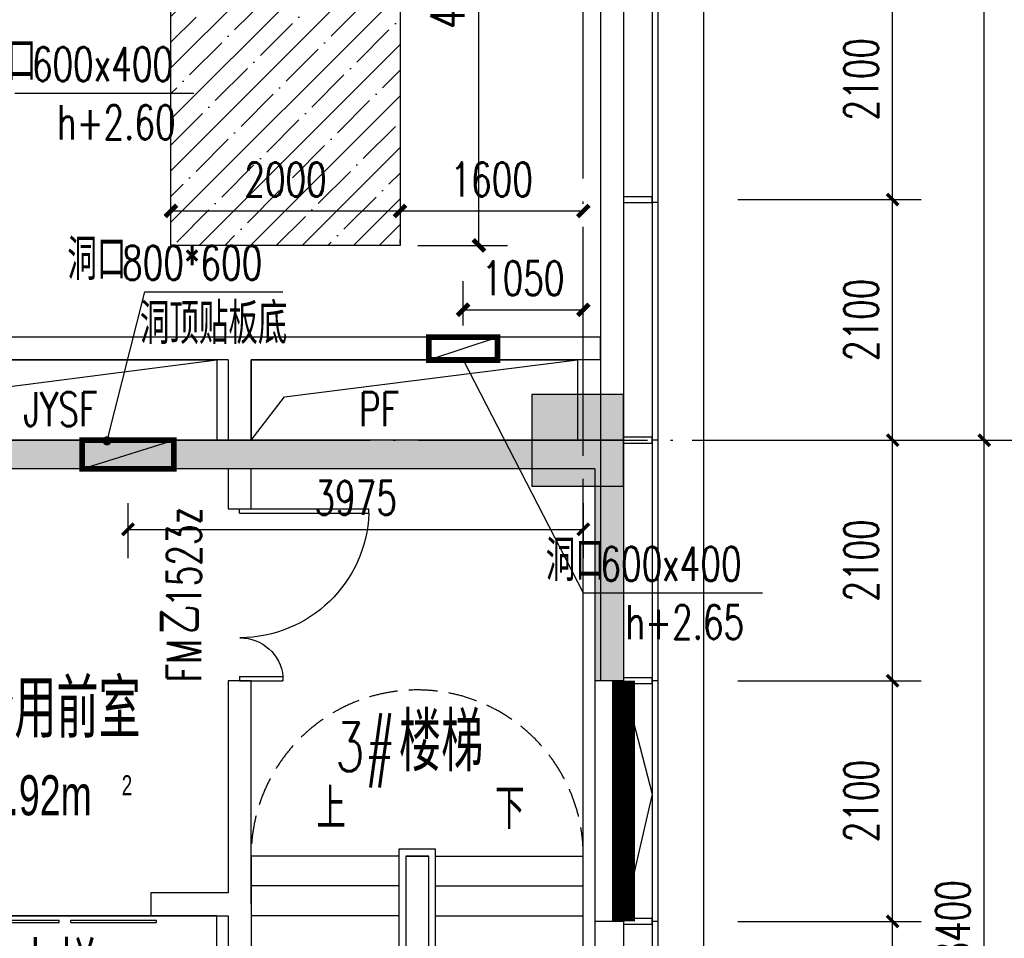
# Model space of a CAD drawing. Extents: x 797781 to 1255204, y 21234 to 1024248.
# Tile 416 of 656: x 983988 to 992583, y 379177 to 387194. Entities that reach past the tile are written whole.
import ezdxf

# ---------------------------------------------------------------- set-up
doc = ezdxf.new("R2010")
doc.units = 0
doc.header["$LTSCALE"] = 1000
doc.header["$MEASUREMENT"] = 0
for name, pattern in [('230303生产综合楼-平面图_t8$0$DASH', [0.35, 0.25, -0.1]), ('230303生产综合楼-平面图_t8$0$DOTE', [2.42, 2, -0.2, 0.02, -0.2]), ('__DASH', [0.35, 0.25, -0.1])]:
    doc.linetypes.add(name, pattern=pattern)
for name, color, linetype in [('230303生产综合楼-平面图_t8$0$3T_WOOD', 21, 'Continuous'), ('230303生产综合楼-平面图_t8$0$AXIS', 3, 'Continuous'), ('230303生产综合楼-平面图_t8$0$COLUMN', 40, 'Continuous'), ('230303生产综合楼-平面图_t8$0$CURTWALL', 4, 'Continuous'), ('230303生产综合楼-平面图_t8$0$DIM_LEAD', 3, 'Continuous'), ('230303生产综合楼-平面图_t8$0$DIM_SYMB', 3, 'Continuous'), ('230303生产综合楼-平面图_t8$0$DOOR_FIRE', 4, 'Continuous'), ('230303生产综合楼-平面图_t8$0$DOOR_FIRE_TEXT', 7, 'Continuous'), ('230303生产综合楼-平面图_t8$0$DOTE', 1, '230303生产综合楼-平面图_t8$0$DOTE'), ('230303生产综合楼-平面图_t8$0$PUB_DIM', 3, 'Continuous'), ('230303生产综合楼-平面图_t8$0$PUB_HATCH', 8, 'Continuous'), ('230303生产综合楼-平面图_t8$0$PUB_TEXT', 7, 'Continuous'), ('230303生产综合楼-平面图_t8$0$SPACE', 7, 'Continuous'), ('230303生产综合楼-平面图_t8$0$STAIR', 2, 'Continuous'), ('230303生产综合楼-平面图_t8$0$WALL', 40, 'Continuous'), ('230303生产综合楼-平面图_t8$0$WINDOW', 4, 'Continuous'), ('230303生产综合楼-平面图_t8$0$条件', 7, 'Continuous'), ('230303生产综合楼-平面图_t8$0$板洞', 6, 'Continuous'), ('230303生产综合楼-平面图_t8$0$看线', 115, 'Continuous'), ('230303生产综合楼-平面图_t8$0$轮廓', 2, 'Continuous'), ('A-暖通提建筑洞口', 1, 'Continuous'), ('DIM_LEAD', 3, 'Continuous'), ('DUCT-新风设备标注', 3, 'Continuous'), ('PUB_DIM', 3, 'Continuous'), ('PUB_HATCH', 8, 'Continuous'), ('PUB_TEXT', 7, 'Continuous')]:
    doc.layers.add(name, color=color, linetype=linetype)
doc.styles.add('230303生产综合楼-平面图_t8$0$_HZTXT', font='@HZTXT_E', dxfattribs={"width": 0.7, "bigfont": '@@HZTXT'})
doc.styles.add('230303生产综合楼-平面图_t8$0$_TCH_DIM', font='SIMPLEX', dxfattribs={"bigfont": 'GBCBIG'})
doc.styles.add('230303生产综合楼-平面图_T8$0$_TCH_DIM_T3', font='SIMPLEX', dxfattribs={"width": 0.705882, "bigfont": 'GBCBIG'})
doc.styles.add('230303生产综合楼-平面图_t8$0$_TCH_WINDOW', font='SIMPLEX', dxfattribs={"height": 3.5, "bigfont": 'GBCBIG'})
doc.styles.add('_TCH_DIM', font='SIMPLEX', dxfattribs={"bigfont": 'GBCBIG'})
doc.styles.add('_TCH_DIM_T3', font='SIMPLEX', dxfattribs={"width": 0.705882, "bigfont": 'GBCBIG'})
doc.dimstyles.new('230303生产综合楼-平面图_T8$0$_TCH_ARCH&&100', dxfattribs={"dimtxt": 297.5, "dimasz": 100, "dimexe": 250, "dimexo": 300, "dimgap": 126.25, "dimtad": 1, "dimdec": 0, "dimzin": 0, "dimdsep": 46, "dimtxsty": '230303生产综合楼-平面图_T8$0$_TCH_DIM_T3', "dimblk": '230303生产综合楼-平面图_t8$0$_ArchTick', "dimcen": 0.09, "dimclrt": 7, "dimazin": 2, "dimtfac": 1, "dimtdec": 0, "dimtix": 1, "dimtmove": 2, "dimatfit": 3, "dimfxl": 1, "dimtolj": 1, "dimtzin": 0, "dimarcsym": 0})
doc.dimstyles.new('_TCH_ARCH&&100', dxfattribs={"dimtxt": 297.5, "dimasz": 100, "dimexe": 250, "dimexo": 300, "dimgap": 126.25, "dimtad": 1, "dimdec": 0, "dimzin": 0, "dimdsep": 46, "dimtxsty": '_TCH_DIM_T3', "dimblk": 'ARCHTICK', "dimcen": 0.09, "dimclrt": 7, "dimazin": 2, "dimtfac": 1, "dimtdec": 0, "dimtix": 1, "dimtmove": 2, "dimatfit": 3, "dimfxl": 1, "dimtolj": 1, "dimtzin": 0, "dimarcsym": 0})

# ---------------------------------------------------------------- blocks, each defined once
blk = doc.blocks.new('AQ3')
at = {"color": 6, "linetype": '__DASH', "ltscale": 4, "const_width": 200}
blk.add_lwpolyline([(1180371.3, 364117.5), (1180371.3, 362017.5)], dxfattribs=at)
blk = doc.blocks.new('_ArchTick')
at = {"color": 0, "linetype": 'ByBlock', "const_width": 0.4}
blk.add_lwpolyline([(-0.5, -0.5), (0.5, 0.5)], dxfattribs=at)
blk = doc.blocks.new('*D6578')
at = {"layer": 'Defpoints', "color": 0, "transparency": 16777216}
for p in [(803567.8, 384843.7), (802518.3, 384405.7), (803567.8, 384405.7)]:
    blk.add_point(p, dxfattribs=at)
at = {"layer": 'PUB_DIM', "color": 0, "lineweight": -2, "transparency": 16777216}
for p, q in [((802518.3, 384705.7), (802518.3, 385093.7)), ((803567.8, 384705.7), (803567.8, 385093.7)), ((802518.3, 384843.7), (803567.8, 384843.7))]:
    blk.add_line(p, q, dxfattribs=at)
at = {"layer": 'PUB_DIM', "color": 0, "lineweight": -2, "transparency": 16777216, "xscale": 100, "yscale": 100, "zscale": 100, "rotation": 180}
blk.add_blockref('_ArchTick', (802518.3, 384843.7), dxfattribs=at)
at = {"layer": 'PUB_DIM', "color": 0, "lineweight": -2, "transparency": 16777216, "xscale": 100, "yscale": 100, "zscale": 100}
blk.add_blockref('_ArchTick', (803567.8, 384843.7), dxfattribs=at)
at = {"layer": 'PUB_DIM', "color": 7, "transparency": 16777216, "insert": (803043, 385118.7), "char_height": 297.5, "attachment_point": 5, "style": '_TCH_DIM_T3'}
blk.add_mtext('\\A1;1050', dxfattribs=at)
blk = doc.blocks.new('230303生产综合楼-平面图_t8$0$3WLGJ')
at = {"layer": '230303生产综合楼-平面图_t8$0$3T_WOOD'}
for points in [[(1112616.3, 186046.9), (1112616.3, 185996.9), (1112866.3, 185996.9), (1112866.3, 186046.9)], [(1112616.3, 183946.9), (1112616.3, 183896.9), (1112866.3, 183896.9), (1112866.3, 183946.9)], [(1112616.3, 181846.9), (1112616.3, 181796.9), (1112866.3, 181796.9), (1112866.3, 181846.9)], [(1112616.3, 179746.9), (1112616.3, 179696.9), (1112866.3, 179696.9), (1112866.3, 179746.9)]]:
    blk.add_lwpolyline(points, close=True, dxfattribs=at)
for points in [[(1112916.3, 185996.9), (1112866.3, 185996.9)], [(1112916.3, 183921.9), (1112866.3, 183921.9)], [(1112916.3, 181821.9), (1112866.3, 181821.9)], [(1112916.3, 179721.9), (1112866.3, 179721.9)]]:
    blk.add_lwpolyline(points, dxfattribs=at)
blk = doc.blocks.new('230303生产综合楼-平面图_t8$0$$DORLIB2D$00000127')
at = {"color": 0}
for points in [[(-0.5333, 0.7949), (-0.5333, 0.6904)], [(-0.0333, 0.7949), (-0.5333, 0.7949)], [(-0.0333, 0.7949), (-0.0333, 0.6904)], [(0.5333, 0.7949), (0.0333, 0.7949)], [(0.0333, 0.7949), (0.0333, 0.6904)], [(0.5333, 0.7949), (0.5333, 0.6904)], [(-0.0333, 0.6904), (-0.5333, 0.6904)], [(0.5333, 0.6904), (0.0333, 0.6904)], [(0.5, 0.5), (-0.5, 0.5)]]:
    blk.add_lwpolyline(points, dxfattribs=at)
blk = doc.blocks.new('230303生产综合楼-平面图_t8$0$$DorLib2D$00000225')
at = {"color": 0}
for p, q in [((0.475, -0.0014), (0.475, 0.7521)), ((0.475, 0.7521), (0.5, 0.7521)), ((0.5, -0.0014), (0.5, 0.7521)), ((-0.5, 0), (-0.5, 0.252)), ((-0.475, 0.252), (-0.5, 0.252)), ((-0.475, 0), (-0.475, 0.252)), ((-0.475, 0), (-0.5, 0)), ((0.475, -0.0014), (0.5, -0.0014))]:
    blk.add_line(p, q, dxfattribs=at)
for centre, radius, start, end in [((0.5046, -0.0019), 0.7546, 92.24927, 179.72377), ((-0.5008, 0.0026), 0.2508, 359.78987, 84.09744)]:
    blk.add_arc(centre, radius, start, end, dxfattribs=at)
blk = doc.blocks.new('230303生产综合楼-平面图_t8$0$_ArchTick')
at = {"color": 0, "linetype": 'ByBlock', "const_width": 0.3}
blk.add_lwpolyline([(-0.5, -0.5), (0.5, 0.5)], dxfattribs=at)
blk = doc.blocks.new('*D6278')
at = {"layer": '230303生产综合楼-平面图_t8$0$PUB_DIM', "color": 0, "lineweight": -2, "transparency": 16777216}
for p, q in [((811473, 182798.9), (811473, 182320.4)), ((815448.3, 182798.9), (815448.3, 182320.4)), ((811473, 182570.4), (815448.3, 182570.4))]:
    blk.add_line(p, q, dxfattribs=at)
at = {"layer": 'Defpoints', "color": 0, "transparency": 16777216}
for p in [(811473, 183098.9), (815448.3, 183098.9), (815448.3, 182570.4)]:
    blk.add_point(p, dxfattribs=at)
at = {"layer": '230303生产综合楼-平面图_t8$0$PUB_DIM', "color": 0, "lineweight": -2, "transparency": 16777216, "xscale": 100, "yscale": 100, "zscale": 100, "rotation": 180}
blk.add_blockref('230303生产综合楼-平面图_t8$0$_ArchTick', (811473, 182570.4), dxfattribs=at)
at = {"layer": '230303生产综合楼-平面图_t8$0$PUB_DIM', "color": 0, "lineweight": -2, "transparency": 16777216, "xscale": 100, "yscale": 100, "zscale": 100}
blk.add_blockref('230303生产综合楼-平面图_t8$0$_ArchTick', (815448.3, 182570.4), dxfattribs=at)
at = {"layer": '230303生产综合楼-平面图_t8$0$PUB_DIM', "color": 7, "transparency": 16777216, "insert": (813460.7, 182845.4), "char_height": 297.5, "attachment_point": 5, "style": '230303生产综合楼-平面图_T8$0$_TCH_DIM_T3'}
blk.add_mtext('\\A1;3975', dxfattribs=at)
blk = doc.blocks.new('*D1632')
at = {"layer": 'Defpoints', "color": 0, "transparency": 16777216}
for p in [(987164.6, 389724.3), (987996.7, 389724.3), (987164.6, 385224.3)]:
    blk.add_point(p, dxfattribs=at)
at = {"layer": 'PUB_DIM', "color": 0, "lineweight": -2, "transparency": 16777216}
for p, q in [((987464.6, 389724.3), (988246.7, 389724.3)), ((987996.7, 385224.3), (987996.7, 389724.3)), ((987464.6, 385224.3), (988246.7, 385224.3))]:
    blk.add_line(p, q, dxfattribs=at)
at = {"layer": 'PUB_DIM', "color": 0, "lineweight": -2, "transparency": 16777216, "xscale": 100, "yscale": 100, "zscale": 100}
for p, rotation in [((987996.7, 389724.3), 90), ((987996.7, 385224.3), 270)]:
    blk.add_blockref('_ArchTick', p, dxfattribs=dict(at, rotation=rotation))
at = {"layer": 'PUB_DIM', "color": 7, "transparency": 16777216, "insert": (987721.7, 387474.3), "char_height": 297.5, "attachment_point": 5, "rotation": 90, "style": '_TCH_DIM_T3'}
blk.add_mtext('\\A1;4500', dxfattribs=at)
blk = doc.blocks.new('*D1634')
at = {"layer": 'Defpoints', "color": 0, "transparency": 16777216}
for p in [(987308, 385542), (988908, 385542), (988908, 385524.8)]:
    blk.add_point(p, dxfattribs=at)
at = {"layer": 'PUB_DIM', "color": 0, "lineweight": -2, "transparency": 16777216}
for p, q in [((987308, 385524.8), (988908, 385524.8)), ((987308, 385242), (987308, 385274.8)), ((988908, 385242), (988908, 385274.8))]:
    blk.add_line(p, q, dxfattribs=at)
at = {"layer": 'PUB_DIM', "color": 0, "lineweight": -2, "transparency": 16777216, "xscale": 100, "yscale": 100, "zscale": 100, "rotation": 180}
blk.add_blockref('_ArchTick', (987308, 385524.8), dxfattribs=at)
at = {"layer": 'PUB_DIM', "color": 0, "lineweight": -2, "transparency": 16777216, "xscale": 100, "yscale": 100, "zscale": 100}
blk.add_blockref('_ArchTick', (988908, 385524.8), dxfattribs=at)
at = {"layer": 'PUB_DIM', "color": 7, "transparency": 16777216, "insert": (988108, 385799.8), "char_height": 297.5, "attachment_point": 5, "style": '_TCH_DIM_T3'}
blk.add_mtext('\\A1;1600', dxfattribs=at)
blk = doc.blocks.new('*D1635')
at = {"layer": 'Defpoints', "color": 0, "transparency": 16777216}
for p in [(985308, 385542), (987308, 385542), (987308, 385524.8)]:
    blk.add_point(p, dxfattribs=at)
at = {"layer": 'PUB_DIM', "color": 0, "lineweight": -2, "transparency": 16777216}
for p, q in [((985308, 385524.8), (987308, 385524.8)), ((985308, 385242), (985308, 385274.8)), ((987308, 385242), (987308, 385274.8))]:
    blk.add_line(p, q, dxfattribs=at)
at = {"layer": 'PUB_DIM', "color": 0, "lineweight": -2, "transparency": 16777216, "xscale": 100, "yscale": 100, "zscale": 100, "rotation": 180}
blk.add_blockref('_ArchTick', (985308, 385524.8), dxfattribs=at)
at = {"layer": 'PUB_DIM', "color": 0, "lineweight": -2, "transparency": 16777216, "xscale": 100, "yscale": 100, "zscale": 100}
blk.add_blockref('_ArchTick', (987308, 385524.8), dxfattribs=at)
at = {"layer": 'PUB_DIM', "color": 7, "transparency": 16777216, "insert": (986308, 385799.8), "char_height": 297.5, "attachment_point": 5, "style": '_TCH_DIM_T3'}
blk.add_mtext('\\A1;2000', dxfattribs=at)
blk = doc.blocks.new('*D1980')
at = {"layer": '230303生产综合楼-平面图_t8$0$AXIS', "color": 0, "lineweight": -2, "transparency": 16777216}
for p, q in [((990258, 379324.2), (991858, 379324.2)), ((991608, 377224.2), (991608, 379324.2)), ((990258, 377224.2), (991858, 377224.2))]:
    blk.add_line(p, q, dxfattribs=at)
at = {"layer": 'Defpoints', "color": 0, "transparency": 16777216}
for p in [(989958, 379324.2), (991608, 379324.2), (989958, 377224.2)]:
    blk.add_point(p, dxfattribs=at)
at = {"layer": '230303生产综合楼-平面图_t8$0$AXIS', "color": 0, "lineweight": -2, "transparency": 16777216, "xscale": 100, "yscale": 100, "zscale": 100}
for p, rotation in [((991608, 379324.2), 90), ((991608, 377224.2), 270)]:
    blk.add_blockref('230303生产综合楼-平面图_t8$0$_ArchTick', p, dxfattribs=dict(at, rotation=rotation))
at = {"layer": '230303生产综合楼-平面图_t8$0$AXIS', "color": 7, "transparency": 16777216, "insert": (991333, 378274.2), "char_height": 297.5, "attachment_point": 5, "rotation": 90, "style": '230303生产综合楼-平面图_T8$0$_TCH_DIM_T3'}
blk.add_mtext('\\A1;2100', dxfattribs=at)
blk = doc.blocks.new('*D1981')
at = {"layer": '230303生产综合楼-平面图_t8$0$AXIS', "color": 0, "lineweight": -2, "transparency": 16777216}
for p, q in [((990258, 381424.2), (991858, 381424.2)), ((991608, 379324.2), (991608, 381424.2)), ((990258, 379324.2), (991858, 379324.2))]:
    blk.add_line(p, q, dxfattribs=at)
at = {"layer": 'Defpoints', "color": 0, "transparency": 16777216}
for p in [(989958, 381424.2), (991608, 381424.2), (989958, 379324.2)]:
    blk.add_point(p, dxfattribs=at)
at = {"layer": '230303生产综合楼-平面图_t8$0$AXIS', "color": 0, "lineweight": -2, "transparency": 16777216, "xscale": 100, "yscale": 100, "zscale": 100}
for p, rotation in [((991608, 381424.2), 90), ((991608, 379324.2), 270)]:
    blk.add_blockref('230303生产综合楼-平面图_t8$0$_ArchTick', p, dxfattribs=dict(at, rotation=rotation))
at = {"layer": '230303生产综合楼-平面图_t8$0$AXIS', "color": 7, "transparency": 16777216, "insert": (991333, 380374.2), "char_height": 297.5, "attachment_point": 5, "rotation": 90, "style": '230303生产综合楼-平面图_T8$0$_TCH_DIM_T3'}
blk.add_mtext('\\A1;2100', dxfattribs=at)
blk = doc.blocks.new('*D1982')
at = {"layer": '230303生产综合楼-平面图_t8$0$AXIS', "color": 0, "lineweight": -2, "transparency": 16777216}
for p, q in [((990258, 383524.2), (991858, 383524.2)), ((991608, 381424.2), (991608, 383524.2)), ((990258, 381424.2), (991858, 381424.2))]:
    blk.add_line(p, q, dxfattribs=at)
at = {"layer": 'Defpoints', "color": 0, "transparency": 16777216}
for p in [(989958, 383524.2), (991608, 383524.2), (989958, 381424.2)]:
    blk.add_point(p, dxfattribs=at)
at = {"layer": '230303生产综合楼-平面图_t8$0$AXIS', "color": 0, "lineweight": -2, "transparency": 16777216, "xscale": 100, "yscale": 100, "zscale": 100}
for p, rotation in [((991608, 383524.2), 90), ((991608, 381424.2), 270)]:
    blk.add_blockref('230303生产综合楼-平面图_t8$0$_ArchTick', p, dxfattribs=dict(at, rotation=rotation))
at = {"layer": '230303生产综合楼-平面图_t8$0$AXIS', "color": 7, "transparency": 16777216, "insert": (991333, 382474.2), "char_height": 297.5, "attachment_point": 5, "rotation": 90, "style": '230303生产综合楼-平面图_T8$0$_TCH_DIM_T3'}
blk.add_mtext('\\A1;2100', dxfattribs=at)
blk = doc.blocks.new('*D1983')
at = {"layer": '230303生产综合楼-平面图_t8$0$AXIS', "color": 0, "lineweight": -2, "transparency": 16777216}
for p, q in [((990258, 385624.2), (991858, 385624.2)), ((991608, 383524.2), (991608, 385624.2)), ((990258, 383524.2), (991858, 383524.2))]:
    blk.add_line(p, q, dxfattribs=at)
at = {"layer": 'Defpoints', "color": 0, "transparency": 16777216}
for p in [(989958, 385624.2), (991608, 385624.2), (989958, 383524.2)]:
    blk.add_point(p, dxfattribs=at)
at = {"layer": '230303生产综合楼-平面图_t8$0$AXIS', "color": 0, "lineweight": -2, "transparency": 16777216, "xscale": 100, "yscale": 100, "zscale": 100}
for p, rotation in [((991608, 385624.2), 90), ((991608, 383524.2), 270)]:
    blk.add_blockref('230303生产综合楼-平面图_t8$0$_ArchTick', p, dxfattribs=dict(at, rotation=rotation))
at = {"layer": '230303生产综合楼-平面图_t8$0$AXIS', "color": 7, "transparency": 16777216, "insert": (991333, 384574.2), "char_height": 297.5, "attachment_point": 5, "rotation": 90, "style": '230303生产综合楼-平面图_T8$0$_TCH_DIM_T3'}
blk.add_mtext('\\A1;2100', dxfattribs=at)
blk = doc.blocks.new('*D1984')
at = {"layer": '230303生产综合楼-平面图_t8$0$AXIS', "color": 0, "lineweight": -2, "transparency": 16777216}
for p, q in [((990258, 387724.2), (991858, 387724.2)), ((991608, 385624.2), (991608, 387724.2)), ((990258, 385624.2), (991858, 385624.2))]:
    blk.add_line(p, q, dxfattribs=at)
at = {"layer": 'Defpoints', "color": 0, "transparency": 16777216}
for p in [(989958, 387724.2), (991608, 387724.2), (989958, 385624.2)]:
    blk.add_point(p, dxfattribs=at)
at = {"layer": '230303生产综合楼-平面图_t8$0$AXIS', "color": 0, "lineweight": -2, "transparency": 16777216, "xscale": 100, "yscale": 100, "zscale": 100}
for p, rotation in [((991608, 387724.2), 90), ((991608, 385624.2), 270)]:
    blk.add_blockref('230303生产综合楼-平面图_t8$0$_ArchTick', p, dxfattribs=dict(at, rotation=rotation))
at = {"layer": '230303生产综合楼-平面图_t8$0$AXIS', "color": 7, "transparency": 16777216, "insert": (991333, 386674.2), "char_height": 297.5, "attachment_point": 5, "rotation": 90, "style": '230303生产综合楼-平面图_T8$0$_TCH_DIM_T3'}
blk.add_mtext('\\A1;2100', dxfattribs=at)
blk = doc.blocks.new('*D2162')
at = {"layer": '230303生产综合楼-平面图_t8$0$AXIS', "color": 0, "lineweight": -2, "transparency": 16777216}
for p, q in [((989858, 383524.2), (992658, 383524.2)), ((992408, 375124.2), (992408, 383524.2)), ((989858, 375124.2), (992658, 375124.2))]:
    blk.add_line(p, q, dxfattribs=at)
at = {"layer": 'Defpoints', "color": 0, "transparency": 16777216}
for p in [(989558, 383524.2), (992408, 383524.2), (989558, 375124.2)]:
    blk.add_point(p, dxfattribs=at)
at = {"layer": '230303生产综合楼-平面图_t8$0$AXIS', "color": 0, "lineweight": -2, "transparency": 16777216, "xscale": 100, "yscale": 100, "zscale": 100}
for p, rotation in [((992408, 383524.2), 90), ((992408, 375124.2), 270)]:
    blk.add_blockref('230303生产综合楼-平面图_t8$0$_ArchTick', p, dxfattribs=dict(at, rotation=rotation))
at = {"layer": '230303生产综合楼-平面图_t8$0$AXIS', "color": 7, "transparency": 16777216, "insert": (992133, 379324.2), "char_height": 297.5, "attachment_point": 5, "rotation": 90, "style": '230303生产综合楼-平面图_T8$0$_TCH_DIM_T3'}
blk.add_mtext('\\A1;8400', dxfattribs=at)
blk = doc.blocks.new('*D2163')
at = {"layer": '230303生产综合楼-平面图_t8$0$AXIS', "color": 0, "lineweight": -2, "transparency": 16777216}
for p, q in [((989858, 391924.2), (992658, 391924.2)), ((992408, 383524.2), (992408, 391924.2)), ((989858, 383524.2), (992658, 383524.2))]:
    blk.add_line(p, q, dxfattribs=at)
at = {"layer": 'Defpoints', "color": 0, "transparency": 16777216}
for p in [(989558, 391924.2), (992408, 391924.2), (989558, 383524.2)]:
    blk.add_point(p, dxfattribs=at)
at = {"layer": '230303生产综合楼-平面图_t8$0$AXIS', "color": 0, "lineweight": -2, "transparency": 16777216, "xscale": 100, "yscale": 100, "zscale": 100}
for p, rotation in [((992408, 391924.2), 90), ((992408, 383524.2), 270)]:
    blk.add_blockref('230303生产综合楼-平面图_t8$0$_ArchTick', p, dxfattribs=dict(at, rotation=rotation))
at = {"layer": '230303生产综合楼-平面图_t8$0$AXIS', "color": 7, "transparency": 16777216, "insert": (992133, 387724.2), "char_height": 297.5, "attachment_point": 5, "rotation": 90, "style": '230303生产综合楼-平面图_T8$0$_TCH_DIM_T3'}
blk.add_mtext('\\A1;8400', dxfattribs=at)
blk = doc.blocks.new('*D2165')
at = {"layer": '230303生产综合楼-平面图_t8$0$AXIS', "color": 0, "lineweight": -2, "transparency": 16777216}
for p, q in [((990158, 395224.2), (993458, 395224.2)), ((993208, 371824.2), (993208, 395224.2)), ((990158, 371824.2), (993458, 371824.2))]:
    blk.add_line(p, q, dxfattribs=at)
at = {"layer": 'Defpoints', "color": 0, "transparency": 16777216}
for p in [(989858, 395224.2), (993208, 395224.2), (989858, 371824.2)]:
    blk.add_point(p, dxfattribs=at)
at = {"layer": '230303生产综合楼-平面图_t8$0$AXIS', "color": 0, "lineweight": -2, "transparency": 16777216, "xscale": 100, "yscale": 100, "zscale": 100}
for p, rotation in [((993208, 395224.2), 90), ((993208, 371824.2), 270)]:
    blk.add_blockref('230303生产综合楼-平面图_t8$0$_ArchTick', p, dxfattribs=dict(at, rotation=rotation))
at = {"layer": '230303生产综合楼-平面图_t8$0$AXIS', "color": 7, "transparency": 16777216, "insert": (992933, 383524.2), "char_height": 297.5, "attachment_point": 5, "rotation": 90, "style": '230303生产综合楼-平面图_T8$0$_TCH_DIM_T3'}
blk.add_mtext('\\A1;23400', dxfattribs=at)
blk = doc.blocks.new('_FZH')
blk.add_lwpolyline([(-0.5, -0.5), (0.5, -0.5), (0.5, 0.5), (-0.5, 0.5)], close=True)
at = {"layer": 'PUB_HATCH'}
blk.add_solid([(-0.5, -0.5), (0.5, -0.5), (-0.5, 0.5), (0.5, 0.5)], dxfattribs=at)
blk = doc.blocks.new('3FND33')
at = {"layer": 'A-暖通提建筑洞口', "const_width": 50}
blk.add_lwpolyline([(802218.3, 384605.7), (802818.3, 384605.7), (802818.3, 384405.7), (802218.3, 384405.7)], close=True, dxfattribs=at)
at = {"layer": 'A-暖通提建筑洞口'}
blk.add_lwpolyline([(802218.3, 384405.7), (802818.3, 384605.7)], dxfattribs=at)
at = {"layer": 'DIM_LEAD'}
for p, q in [((798605.6, 386733.4), (800169.1, 386733.4)), ((802518.3, 384405.7), (803567.8, 382372)), ((803567.8, 382372), (805131.3, 382372))]:
    blk.add_line(p, q, dxfattribs=at)
at = {"layer": 'PUB_TEXT', "style": '_TCH_DIM'}
for p in [(798277.5, 386838.4), (803239.7, 382477)]:
    blk.add_text('洞口', height=357.45, dxfattribs=at).set_placement(p)
at = {"layer": 'PUB_TEXT', "style": '_TCH_DIM', "width": 0.705882}
for s, p in [('600x400', (798754.1, 386838.4)), ('h+2.60', (798974.1, 386330.9)), ('600x400', (803716.3, 382477)), ('h+2.65', (803936.3, 381969.5))]:
    blk.add_text(s, height=297.5, dxfattribs=at).set_placement(p)
at = {"layer": 'PUB_DIM'}
dim = blk.add_aligned_dim(p1=(802518.264, 384405.6839), p2=(803567.8211, 384405.6839), distance=438.0204, dimstyle='_TCH_ARCH&&100', dxfattribs=at)
dim.commit()
dim.dimension.update_dxf_attribs({"geometry": '*D6578', "text_midpoint": (803043.0425, 385118.7044)})
blk = doc.blocks.new('230303生产综合楼-平面图_t8$0$HXT-3')
at = {"layer": '230303生产综合楼-平面图_t8$0$PUB_HATCH'}
for points in [[(812448.3, 183098.9), (812448.3, 183348.9), (809148.3, 183348.9), (809398.3, 183098.9)], [(815548.3, 183098.9), (815798.3, 183348.9), (812448.3, 183348.9), (812448.3, 183098.9)], [(815798.3, 183348.9), (815548.3, 183098.9), (815548.3, 181248.9), (815798.3, 181248.9)]]:
    blk.add_hatch(color=256, dxfattribs=at).paths.add_polyline_path(points)
at = {"layer": '230303生产综合楼-平面图_t8$0$DIM_LEAD'}
for p, q in [((811290.3, 183343), (811620.9, 184643.1)), ((811620.9, 184643.1), (812826.2, 184643.1))]:
    blk.add_line(p, q, dxfattribs=at)
at = {"layer": '230303生产综合楼-平面图_t8$0$DIM_LEAD', "const_width": 40}
blk.add_lwpolyline([(811285.4, 183323.6, 1), (811295.2, 183362.4, 1)], format="xyb", close=True, dxfattribs=at)
at = {"layer": '230303生产综合楼-平面图_t8$0$DIM_SYMB'}
for points in [[(813223.3, 179848.9, 0, 0, 0), (813223.3, 178458.9, 80, 0, 0), (813223.3, 178158.9, 0, 0, 0)], [(814773.3, 179848.9, 0, 0, 0), (814773.3, 175723.9, 0, 0, 0), (813223.3, 175723.9, 0, 0, 0), (813223.3, 177598.9, 80, 0, 0), (813223.3, 177898.9, 0, 0, 0)]]:
    blk.add_lwpolyline(points, format="xyseb", dxfattribs=at)
at = {"layer": '230303生产综合楼-平面图_t8$0$STAIR'}
for p, q in [((815448.3, 175298.9), (815448.3, 182998.9)), ((814158.3, 179778.9), (813838.3, 179778.9)), ((813838.3, 179778.9), (813838.3, 178441.7)), ((814158.3, 176538.9), (814158.3, 179778.9)), ((812548.3, 179718.9), (812548.3, 177697)), ((813838.3, 179718.9), (812548.3, 179718.9)), ((813898.3, 179718.9), (813898.3, 178476.4)), ((814098.3, 179718.9), (813898.3, 179718.9)), ((813898.3, 179718.9), (813898.3, 178476.4)), ((813898.3, 179718.9), (814098.3, 179718.9)), ((814098.3, 176598.9), (814098.3, 179718.9)), ((814098.3, 176598.9), (814098.3, 179718.9)), ((814158.3, 179718.9), (815448.3, 179718.9)), ((815448.3, 176598.9), (815448.3, 179718.9)), ((813838.3, 179458.9), (812548.3, 179458.9)), ((814158.3, 179458.9), (815448.3, 179458.9)), ((813838.3, 179198.9), (812548.3, 179198.9)), ((814158.3, 179198.9), (815448.3, 179198.9))]:
    blk.add_line(p, q, dxfattribs=at)
at = {"layer": '230303生产综合楼-平面图_t8$0$WALL'}
for p, q in [((812448.3, 184248.9), (809148.3, 184248.9)), ((815598.3, 184248.9), (812448.3, 184248.9)), ((815598.3, 184048.9), (815598.3, 184248.9)), ((812348.3, 184048.9), (809348.3, 184048.9)), ((812348.3, 184048.9), (812348.3, 183348.9)), ((812548.3, 184048.9), (812548.3, 183348.9)), ((815598.3, 184048.9), (812548.3, 184048.9)), ((812448.3, 183348.9), (809148.3, 183348.9)), ((815798.3, 183348.9), (812448.3, 183348.9)), ((815798.3, 183348.9), (815798.3, 181248.9)), ((812448.3, 183098.9), (809398.3, 183098.9)), ((812348.3, 183098.9), (812348.3, 182748.9)), ((815548.3, 183098.9), (812448.3, 183098.9)), ((812548.3, 182748.9), (812548.3, 183098.9)), ((815548.3, 183098.9), (815548.3, 181248.9)), ((812348.3, 182748.9), (812548.3, 182748.9)), ((812548.3, 181248.9), (812348.3, 181248.9)), ((812348.3, 181248.9), (812348.3, 179398.9)), ((812548.3, 179298.9), (812548.3, 181248.9)), ((815798.3, 181248.9), (815548.3, 181248.9)), ((812348.3, 179398.9), (811673.3, 179398.9)), ((811673.3, 179398.9), (811673.3, 179198.9)), ((812548.3, 179298.9), (812548.3, 176598.9)), ((811673.3, 179198.9), (812348.3, 179198.9)), ((812348.3, 179198.9), (812348.3, 176698.9)), ((815548.3, 179148.9), (815548.3, 178748.9)), ((815798.3, 179148.9), (815548.3, 179148.9)), ((815798.3, 179148.9), (815798.3, 178748.9))]:
    blk.add_line(p, q, dxfattribs=at)
at = {"layer": '230303生产综合楼-平面图_t8$0$条件', "color": 1, "const_width": 50}
blk.add_lwpolyline([(811073, 183098.9), (811073, 183348.9), (811873, 183348.9), (811873, 183098.9), (811073, 183098.9)], dxfattribs=at)
at = {"layer": '230303生产综合楼-平面图_t8$0$条件', "color": 1}
blk.add_lwpolyline([(811073, 183098.9), (811873, 183348.9)], dxfattribs=at)
at = {"layer": '230303生产综合楼-平面图_t8$0$板洞'}
for points in [[(812248.3, 183348.9), (809448.3, 183348.9), (809448.3, 184048.9), (812248.3, 184048.9)], [(815398.3, 183348.9), (812548.3, 183348.9), (812548.3, 184048.9), (815398.3, 184048.9)], [(809498.3, 176698.9), (812248.3, 176698.9), (812248.3, 179198.9), (809498.3, 179198.9)]]:
    blk.add_lwpolyline(points, close=True, dxfattribs=at)
for points in [[(809448.3, 183348.9), (809740.4, 183728.7), (812248.3, 184048.9)], [(812548.3, 183348.9), (812840.4, 183728.7), (815398.3, 184048.9)]]:
    blk.add_lwpolyline(points, dxfattribs=at)
at = {"layer": '230303生产综合楼-平面图_t8$0$轮廓', "linetype": '230303生产综合楼-平面图_t8$0$DASH'}
blk.add_arc((813998.3, 179718.9), 1450, 0, 180, dxfattribs=at)
at = {"layer": '230303生产综合楼-平面图_t8$0$DOOR_FIRE', "xscale": -1500, "yscale": 1500, "zscale": 200, "rotation": 270.0000000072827}
blk.add_blockref('230303生产综合楼-平面图_t8$0$$DorLib2D$00000225', (812448.3, 181998.9), dxfattribs=at)
at = {"layer": '230303生产综合楼-平面图_t8$0$WINDOW', "xscale": 1500, "yscale": 200, "zscale": 200, "rotation": 179.999999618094}
blk.add_blockref('230303生产综合楼-平面图_t8$0$$DORLIB2D$00000127', (810923.3, 179298.9), dxfattribs=at)
at = {"layer": '230303生产综合楼-平面图_t8$0$DOOR_FIRE_TEXT', "style": '230303生产综合楼-平面图_t8$0$_TCH_WINDOW', "width": 0.705882}
for s, p in [('1523z', (812110.8, 181893.1)), ('FM', (812110.8, 181234.8))]:
    blk.add_text(s, height=297.5, rotation=90, dxfattribs=at).set_placement(p)
at = {"layer": '230303生产综合楼-平面图_t8$0$DOOR_FIRE_TEXT', "style": '230303生产综合楼-平面图_t8$0$_TCH_WINDOW'}
blk.add_text('乙', height=357.4, rotation=90, dxfattribs=at).set_placement((812110.8, 181654.8))
at = {"layer": '230303生产综合楼-平面图_t8$0$PUB_TEXT', "style": '230303生产综合楼-平面图_t8$0$_TCH_DIM'}
for s, height, p in [('洞口', 357.45, (810944.6, 184748.1)), ('洞顶贴板底', 357.45, (811578.1, 184188.1)), ('合用前室', 510.64, (810113.8, 180750.4)), ('楼梯', 510.64, (813839.2, 180459)), ('上', 357.4, (813119, 179953.9)), ('下', 357.4, (814678.4, 179953.9)), ('电梯', 510.64, (810485.2, 178451.6))]:
    blk.add_text(s, height=height, dxfattribs=at).set_placement(p)
at = {"layer": '230303生产综合楼-平面图_t8$0$PUB_TEXT', "style": '230303生产综合楼-平面图_t8$0$_TCH_DIM', "width": 0.705882}
for s, height, p in [('800*600', 297.5, (811421.2, 184748.1)), ('JYSF', 297.5, (810560.1, 183470.9)), ('PF', 297.5, (813490.8, 183470.9)), ('3#', 425, (813282.1, 180459))]:
    blk.add_text(s, height=height, dxfattribs=at).set_placement(p)
at = {"layer": '230303生产综合楼-平面图_t8$0$SPACE', "style": '230303生产综合楼-平面图_t8$0$_HZTXT', "width": 0.7}
for s, height, p in [('10.92m', 350, (810065.4, 180074.8)), ('2', 175, (811418.8, 180249.8))]:
    blk.add_text(s, height=height, dxfattribs=at).set_placement(p)
at = {"layer": '230303生产综合楼-平面图_t8$0$PUB_DIM'}
dim = blk.add_aligned_dim(p1=(811473, 183098.9), p2=(815448.3, 183098.9), distance=-528.6, dimstyle='230303生产综合楼-平面图_T8$0$_TCH_ARCH&&100', dxfattribs=at)
dim.commit()
dim.dimension.update_dxf_attribs({"geometry": '*D6278', "text_midpoint": (813460.7, 182845.4)})

msp = doc.modelspace()

# ---------------------------------------------------------------- hatches: boundary and pattern name
at = {"layer": 'PUB_HATCH'}
h = msp.add_hatch(dxfattribs=at)
h.set_pattern_fill('ANSI35', color=256, scale=100)
h.set_pattern_definition([(45, (0, 0), (-224.5064, 224.5064), []), (45, (224.5, 0), (-224.5064, 224.5064), [396.875, -79.375, 0, -79.375])])
h.paths.add_polyline_path([(985308, 389724.3), (987308, 389724.3), (987308, 385224.3), (985308, 385224.3)])

# ---------------------------------------------------------------- linework, layer by layer
msp.add_lwpolyline([(989008, 381424.2), (989008, 379324.2)])
at = {"layer": '230303生产综合楼-平面图_t8$0$AXIS'}
for p, q in [((989898, 383524.2), (993898, 383524.2)), ((989908, 383524.2), (993908, 383524.2))]:
    msp.add_line(p, q, dxfattribs=at)
at = {"layer": '230303生产综合楼-平面图_t8$0$CURTWALL'}
for points in [[(925908, 371824.2), (921708, 371824.2), (895858, 374504.1), (895858, 397907.4), (921708, 395224.2), (989558, 395224.2), (989558, 371824.2), (959455.5, 371824.2)], [(925908, 371874.2), (921710.6, 371874.2), (895908, 374549.2), (895908, 397852), (921705.4, 395174.2), (989508, 395174.2), (989508, 371874.2), (959455.5, 371874.2)], [(925908, 372124.2), (921723.5, 372124.2), (896158, 374774.6), (896158, 397574.7), (921692.5, 394924.2), (989258, 394924.2), (989258, 372124.2), (959455.5, 372124.2)], [(989258, 381399.2), (989508, 380435.2), (989258, 379349.2)]]:
    msp.add_lwpolyline(points, dxfattribs=at)
at = {"layer": '230303生产综合楼-平面图_t8$0$DOTE'}
for p, q in [((988908, 364027.4), (988908, 397924.2)), ((895508, 383524.2), (989908, 383524.2))]:
    msp.add_line(p, q, dxfattribs=at)
at = {"layer": '230303生产综合楼-平面图_t8$0$PUB_HATCH', "color": 8}
msp.add_lwpolyline([(896358, 381424.2), (896358, 397352.9), (921682.1, 394724.2), (989058, 394724.2), (989058, 381424.2)], dxfattribs=at)
at = {"layer": '230303生产综合楼-平面图_t8$0$WALL'}
for p, q in [((989058, 391474.2), (989058, 383924.2)), ((989258, 391474.2), (989258, 383924.2))]:
    msp.add_line(p, q, dxfattribs=at)
at = {"layer": '230303生产综合楼-平面图_t8$0$看线'}
msp.add_lwpolyline([(895458, 398351.7), (921394.7, 395624.2), (989958, 395624.2), (989958, 371424.2), (921321.3, 371424.2), (895458, 374144)], close=True, dxfattribs=at)
at = {"layer": 'DUCT-新风设备标注'}
msp.add_lwpolyline([(985308, 389724.3), (987308, 389724.3), (987308, 385224.3), (985308, 385224.3)], close=True, dxfattribs=at)

# ---------------------------------------------------------------- block references
for name, p in [('230303生产综合楼-平面图_t8$0$3WLGJ', (-123358.3, 199602.3)), ('AQ3', (-191113.3, 17306.7)), ('3FND33', (185340.2, -181.4))]:
    msp.add_blockref(name, p)
at = {"layer": '230303生产综合楼-平面图_t8$0$COLUMN', "xscale": 800, "yscale": 800, "zscale": 800, "rotation": 270}
msp.add_blockref('_FZH', (988858, 383524.2), dxfattribs=at)
at = {"layer": '230303生产综合楼-平面图_t8$0$板洞'}
msp.add_blockref('230303生产综合楼-平面图_t8$0$HXT-3', (173459.7, 200175.3), dxfattribs=at)

# ---------------------------------------------------------------- dimensions: what is measured, and where the dimension line sits
at = {"layer": '230303生产综合楼-平面图_t8$0$AXIS'}
for p1, p2, distance, picture, middle in [((989858, 371824.2), (989858, 395224.2), -3350, '*D2165', (992933, 383524.2)), ((989558, 383524.2), (989558, 391924.2), -2850, '*D2163', (992133, 387724.2)), ((989958, 385624.2), (989958, 387724.2), -1650, '*D1984', (991333, 386674.2)), ((989958, 383524.2), (989958, 385624.2), -1650, '*D1983', (991333, 384574.2)), ((989558, 375124.2), (989558, 383524.2), -2850, '*D2162', (992133, 379324.2)), ((989958, 381424.2), (989958, 383524.2), -1650, '*D1982', (991333, 382474.2)), ((989958, 379324.2), (989958, 381424.2), -1650, '*D1981', (991333, 380374.2)), ((989958, 377224.2), (989958, 379324.2), -1650, '*D1980', (991333, 378274.2))]:
    dim = msp.add_aligned_dim(p1=p1, p2=p2, distance=distance, dimstyle='230303生产综合楼-平面图_T8$0$_TCH_ARCH&&100', dxfattribs=at)
    dim.commit()
    dim.dimension.update_dxf_attribs({"geometry": picture, "text_midpoint": middle})
at = {"layer": 'PUB_DIM'}
for p1, p2, distance, picture, middle in [((987164.6, 385224.3), (987164.6, 389724.3), -832.1, '*D1632', (987721.7, 387474.3)), ((985308, 385542), (987308, 385542), -17.2, '*D1635', (986308, 385799.8)), ((987308, 385542), (988908, 385542), -17.2, '*D1634', (988108, 385799.8))]:
    dim = msp.add_aligned_dim(p1=p1, p2=p2, distance=distance, dimstyle='_TCH_ARCH&&100', dxfattribs=at)
    dim.commit()
    dim.dimension.update_dxf_attribs({"geometry": picture, "text_midpoint": middle})

doc.saveas('drawing.dxf')
